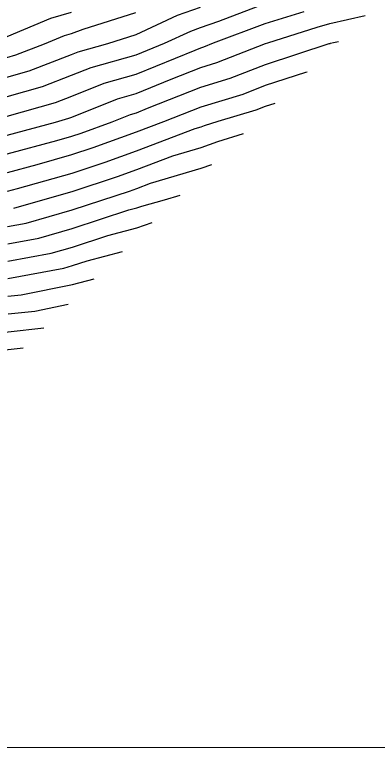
# Model space of a CAD drawing. Extents: x 42655 to 43811, y -141820 to -141156.
# Drawn here: x 43064.8 to 43093.3, y -141820.4 to -141762.7 of the extents above; entities that cross this region are included whole.
import ezdxf

# ---------------------------------------------------------------- set-up
doc = ezdxf.new("R2010")
doc.units = 0
for name, color, linetype in [('D-TTL', 7, 'Continuous'), ('ZE_HICN', 7, 'Continuous'), ('ZE_LWCN', 7, 'Continuous')]:
    doc.layers.add(name, color=color, linetype=linetype)

msp = doc.modelspace()

# ---------------------------------------------------------------- linework, layer by layer
at = {"layer": 'D-TTL'}
msp.add_lwpolyline([(42724.63, -141820.399), (43685.83, -141820.386), (43685.821, -141155.586), (42724.621, -141155.599), (42724.63, -141820.399)], dxfattribs=at)
at = {"layer": 'ZE_HICN'}
for points in [[(43064.163, -141769.198), (43066.942, -141768.41), (43069.244, -141767.518), (43070.787, -141766.895), (43074.324, -141765.917), (43076.565, -141764.995), (43078.618, -141764.034), (43079.403, -141763.766), (43080.822, -141763.253), (43084.482, -141761.877)], [(43064.198, -141776.643), (43064.975, -141776.433), (43069.28, -141775.209), (43071.896, -141774.353), (43074.36, -141773.455), (43078.979, -141771.705), (43079.439, -141771.568), (43079.71, -141771.472), (43080.787, -141771.138), (43083.783, -141770.23), (43084.52, -141769.941), (43085.259, -141769.699)], [(43064.23, -141783.5), (43068.63, -141782.691), (43069.314, -141782.495), (43070.465, -141782.116), (43073.239, -141781.384)]]:
    msp.add_lwpolyline(points, dxfattribs=at)
at = {"layer": 'ZE_LWCN'}
for points in [[(43064.156, -141767.657), (43065.901, -141767.162), (43069.236, -141765.87), (43069.757, -141765.66), (43072.084, -141765.016), (43074.317, -141764.313), (43077.578, -141762.786), (43079.395, -141762.165)], [(43069.22, -141762.575), (43067.578, -141763.046), (43064.141, -141764.497)], [(43064.149, -141766.117), (43064.861, -141765.915), (43067.119, -141765.04), (43068.688, -141764.377), (43069.228, -141764.222), (43070.167, -141763.886), (43074.309, -141762.582)], [(43064.17, -141770.739), (43067.982, -141769.658), (43069.251, -141769.166), (43071.816, -141768.13), (43074.332, -141767.434), (43078.959, -141765.532), (43079.41, -141765.354), (43079.656, -141765.279), (43080.426, -141764.977), (43084.49, -141763.449), (43087.546, -141762.489)], [(43064.177, -141772.231), (43067.989, -141771.198), (43069.022, -141770.905), (43069.259, -141770.813), (43072.846, -141769.365), (43074.339, -141768.952), (43077.085, -141767.823), (43079.417, -141766.902), (43080.688, -141766.517), (43084.497, -141765.024), (43084.7, -141764.957), (43088.587, -141763.737), (43089.578, -141763.437), (43092.342, -141762.813)], [(43064.184, -141773.702), (43068.07, -141772.649), (43069.266, -141772.309), (43069.993, -141772.071), (43072.446, -141771.177), (43073.876, -141770.6), (43074.346, -141770.47), (43075.211, -141770.114), (43079.425, -141768.45), (43081.719, -141767.754), (43084.505, -141766.663), (43089.512, -141765.024), (43089.585, -141765.005), (43089.632, -141764.991), (43089.868, -141764.933), (43090.25, -141764.847)], [(43064.191, -141775.173), (43066.522, -141774.541), (43069.273, -141773.759), (43070.944, -141773.212), (43074.353, -141771.97), (43076.496, -141771.158), (43079.432, -141769.999), (43082.751, -141768.992), (43084.512, -141768.302), (43087.679, -141767.265), (43087.793, -141767.236)], [(43064.694, -141777.969), (43066.798, -141777.367), (43069.286, -141776.659), (43072.847, -141775.494), (43074.367, -141774.94), (43077.216, -141773.861), (43079.447, -141773.199), (43080.759, -141772.73), (43082.787, -141772.102)], [(43064.211, -141779.419), (43065.678, -141779.149), (43069.293, -141778.114), (43071.631, -141777.344), (43073.798, -141776.635), (43074.374, -141776.425), (43075.453, -141776.016), (43079.455, -141774.829), (43080.289, -141774.531)], [(43064.217, -141780.78), (43066.662, -141780.33), (43069.3, -141779.575), (43073.739, -141778.112), (43074.381, -141777.943), (43074.776, -141777.808), (43076.559, -141777.321), (43077.796, -141776.954)], [(43064.224, -141782.14), (43067.646, -141781.51), (43069.307, -141781.035), (43072.102, -141780.114), (43074.388, -141779.511), (43075.587, -141779.102)], [(43064.237, -141784.9), (43065.269, -141784.787), (43069.321, -141783.967), (43071.024, -141783.537)], [(43064.243, -141786.3), (43066.339, -141786.071), (43068.964, -141785.54)], [(43032.296, -141820.395), (43032.039, -141816.706), (43032.01, -141814.506), (43031.619, -141811.826), (43031.139, -141808.347), (43031.364, -141805.135), (43031.219, -141802.184), (43033.759, -141796.176), (43033.816, -141796.079), (43033.905, -141796.009), (43038.831, -141792.702), (43040.309, -141791.611), (43043.914, -141791.377), (43045.026, -141791.142), (43048.998, -141790.607), (43052.32, -141789.76), (43053.776, -141789.383), (43054.081, -141789.28), (43058.19, -141788.55), (43059.164, -141788.214), (43060.678, -141787.885), (43064.25, -141787.701), (43067.057, -141787.394)], [(43033.362, -141820.151), (43033.037, -141815.485), (43033.024, -141814.501), (43032.849, -141813.302), (43032.165, -141808.342), (43032.486, -141803.763), (43032.408, -141802.178), (43033.772, -141798.952), (43034.778, -141797.232), (43036.339, -141795.997), (43038.839, -141794.32), (43041.146, -141792.616), (43043.919, -141792.436), (43045.777, -141792.044), (43049.003, -141791.609), (43053.502, -141790.461), (43054.086, -141790.403), (43054.662, -141790.446), (43057.558, -141789.735), (43058.968, -141789.485), (43059.17, -141789.415), (43059.482, -141789.347), (43064.256, -141789.102), (43065.433, -141788.973)]]:
    msp.add_lwpolyline(points, dxfattribs=at)

doc.saveas('drawing.dxf')
